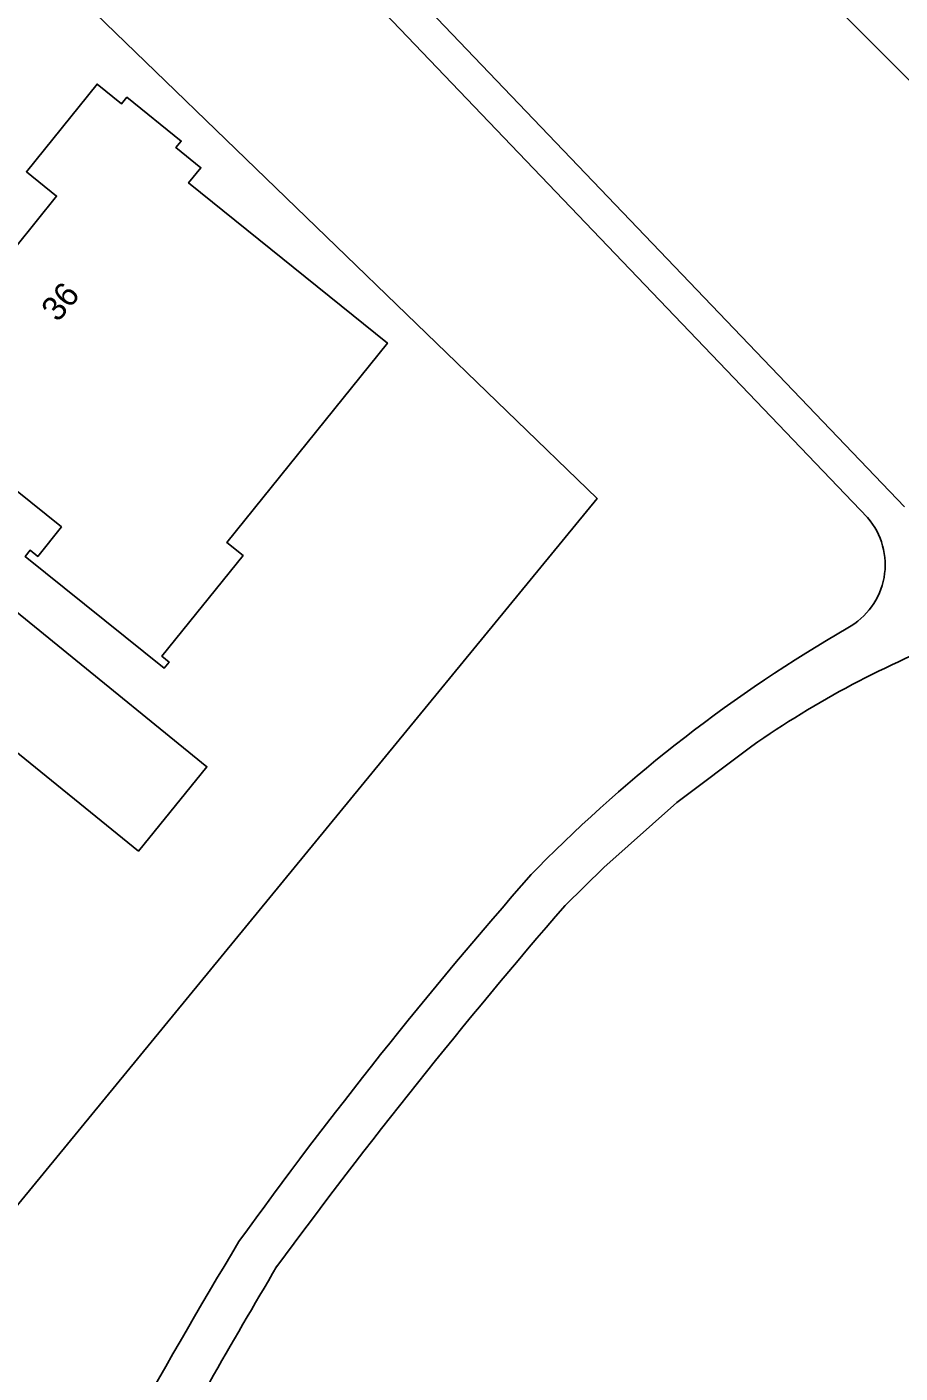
# Model space of a CAD drawing. Extents: x 159503 to 160347, y 382525 to 383272.
# Drawn here: x 160063 to 160099, y 382979.1 to 383034.7 of the extents above; entities that cross this region are included whole.
import ezdxf

# ---------------------------------------------------------------- set-up
doc = ezdxf.new("R2010")
doc.units = 0
for name, color, linetype in [('IMGEO_Groenvoorziening', 7, 'Continuous'), ('IMGEO_Pand', 7, 'Continuous'), ('IMGEO_Pand_nummerreeks', 7, 'Continuous'), ('IMGEO_Voetpad_halfverhard', 7, 'Continuous')]:
    doc.layers.add(name, color=color, linetype=linetype)

msp = doc.modelspace()

# ---------------------------------------------------------------- linework, layer by layer
at = {"layer": 'IMGEO_Groenvoorziening'}
for points in [[(160078.936, 383052.978), (160094.173, 383069.461), (160131.419, 383032.882), (160118.665, 383017.641), (160106.362, 383025.544), (160078.936, 383052.978)], [(160031.009, 382947.305), (160052.413, 382973.653), (160074.019, 383000), (160086.515, 383015.238), (160064.154, 383036.884)]]:
    msp.add_lwpolyline(points, dxfattribs=at)
at = {"layer": 'IMGEO_Pand'}
for points in [[(160059.994, 383022.496), (160064.211, 383027.728), (160062.965, 383028.732), (160065.883, 383032.353), (160066.895, 383031.537), (160067.115, 383031.809), (160069.357, 383030.002), (160069.138, 383029.73), (160070.165, 383028.901), (160069.657, 383028.271), (160077.86, 383021.66), (160071.236, 383013.429), (160071.906, 383012.89), (160068.558, 383008.73), (160068.854, 383008.492), (160068.647, 383008.234), (160062.913, 383012.849), (160063.12, 383013.106), (160063.432, 383012.855), (160064.41, 383014.07), (160060.608, 383017.13)], [(160061.789, 383005.395), (160067.586, 383000.685), (160070.418, 383004.169), (160058.099, 383014.178), (160057.47, 383013.403), (160052.972, 383017.056), (160050.659, 383014.209), (160051.945, 383013.165), (160050.367, 383011.221), (160046.885, 383006.933), (160048.832, 383005.352), (160046.754, 383002.794), (160054.54, 382996.47), (160061.789, 383005.395)]]:
    msp.add_lwpolyline(points, dxfattribs=at)
at = {"layer": 'IMGEO_Voetpad_halfverhard'}
for points in [[(160099.203, 383014.898), (160070.12, 383045.316)], [(160069.802, 383043.609), (160097.679, 383014.453)], [(160085.191, 382998.443), (160086.794, 383000.016), (160089.802, 383002.695), (160092.897, 383005.021)], [(160084.075, 383000.002), (160083.798, 382999.719)]]:
    msp.add_lwpolyline(points, dxfattribs=at)
for centre, radius, start, end in [((160095.427, 383012.509), 2.975, 298.8136, 40.8029), ((160127.074, 382957.68), 60.333, 120.05112, 135.4546), ((160115.47, 382972.823), 39.322, 110.8597, 125.0331), ((160234.897, 382867.048), 201.078, 138.71557, 144.23735), ((160271.062, 382837.956), 245.569, 139.1917, 143.63985), ((160302.222, 382846.082), 268.891, 149.00181, 153.07533), ((160331.127, 382830.591), 299.779, 149.32149, 151.44123)]:
    msp.add_arc(centre, radius, start, end, dxfattribs=at)

# ---------------------------------------------------------------- texts
at = {"layer": 'IMGEO_Pand_nummerreeks'}
msp.add_text('36', height=1, rotation=50.0513, dxfattribs=at).set_placement((160064.264, 383022.487))

doc.saveas('drawing.dxf')
